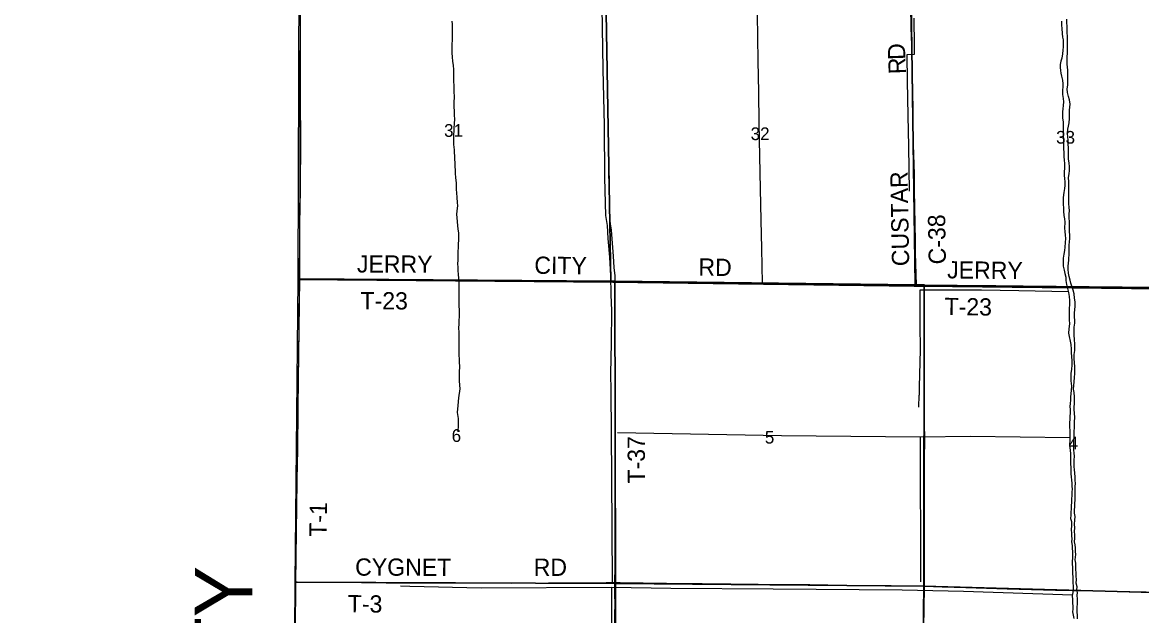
# Model space of a CAD drawing. Extents: x 1443599 to 1910620, y 1028088 to 1361369.
# Drawn here: x 1583441 to 1602903, y 1182861 to 1193177 of the extents above; entities that cross this region are included whole.
import ezdxf

# ---------------------------------------------------------------- set-up
doc = ezdxf.new("R2010")
doc.units = 0
for name, color, linetype in [('GM_X_Adjacent_County', 7, 'Continuous'), ('GM_X_Adjacent_County_Text', 7, 'Continuous'), ('GM_X_County', 7, 'Continuous'), ('GM_X_County_Road', 7, 'Continuous'), ('GM_X_County_Road_Text', 7, 'Continuous'), ('GM_X_Minor_River', 7, 'Continuous'), ('GM_X_Section', 7, 'Continuous'), ('GM_X_Section_Text', 7, 'Continuous'), ('GM_X_Township', 7, 'Continuous'), ('GM_X_Township_Road', 7, 'Continuous'), ('GM_X_Township_Road_Text', 7, 'Continuous')]:
    doc.layers.add(name, color=color, linetype=linetype)

msp = doc.modelspace()

# ---------------------------------------------------------------- linework, layer by layer
at = {"layer": 'GM_X_Adjacent_County'}
msp.add_lwpolyline([(1583178, 1156929), (1584015, 1156925), (1585295, 1156918), (1586001, 1156915), (1586904, 1156909), (1587380, 1156905), (1587889, 1156900), (1588075, 1156898), (1588073, 1157105), (1588101, 1162170), (1588095, 1164852), (1588100, 1167517), (1588143, 1170151), (1588117, 1172813), (1588152, 1178106), (1588186, 1183430), (1588234, 1188703), (1588256, 1194003)], dxfattribs=at)
at = {"layer": 'GM_X_County'}
msp.add_lwpolyline([(1588095, 1164852), (1588100, 1167517), (1588143, 1170151), (1588117, 1172813), (1588152, 1178106), (1588186, 1183430), (1588234, 1188703), (1588256, 1194003)], dxfattribs=at)
at = {"layer": 'GM_X_County_Road'}
for points in [[(1598986, 1188613), (1598973, 1189161), (1598970, 1189374), (1598955, 1190260), (1598951, 1190539), (1598938, 1191048), (1598933, 1191344), (1598928, 1191655), (1598920, 1192263), (1598918, 1192443), (1598914, 1192591), (1598905, 1192788), (1598897, 1193083), (1598891, 1193461), (1598889, 1193789), (1598890, 1193838), (1598894, 1193904), (1598899, 1193961)], [(1599126, 1188611), (1598986, 1188613)], [(1599126, 1183372), (1599127, 1183539), (1599128, 1184081), (1599128, 1184639), (1599130, 1185378), (1599130, 1185608), (1599131, 1185887), (1599129, 1186248), (1599130, 1186692), (1599127, 1187513), (1599128, 1188087), (1599128, 1188514), (1599126, 1188611)], [(1599063, 1178083), (1599064, 1178220), (1599068, 1178844), (1599072, 1179599), (1599074, 1179911), (1599073, 1180026), (1599076, 1180469), (1599081, 1180847), (1599087, 1181109), (1599098, 1181454), (1599112, 1182308), (1599116, 1182603), (1599124, 1183046), (1599126, 1183293), (1599126, 1183372)]]:
    msp.add_lwpolyline(points, dxfattribs=at)
at = {"layer": 'GM_X_Minor_River'}
for points in [[(1593518, 1193446), (1593534, 1192366), (1593558, 1191382), (1593565, 1190472), (1593582, 1189817), (1593607, 1189646), (1593623, 1189419), (1593648, 1189096), (1593669, 1188767), (1593675, 1188447), (1593683, 1188162), (1593677, 1187605), (1593668, 1187068), (1593676, 1186773)], [(1590906, 1193197), (1590912, 1193145), (1590913, 1193091), (1590912, 1193041), (1590914, 1192952), (1590915, 1192874), (1590910, 1192794), (1590907, 1192648), (1590912, 1192574), (1590923, 1192501), (1590932, 1192427), (1590935, 1192357), (1590935, 1192287), (1590936, 1192221), (1590939, 1192147), (1590942, 1192078), (1590943, 1192018), (1590946, 1191962), (1590947, 1191896), (1590945, 1191774), (1590946, 1191706), (1590949, 1191631), (1590952, 1191569), (1590954, 1191489), (1590951, 1191423), (1590944, 1191333), (1590941, 1191283), (1590938, 1191229), (1590936, 1191107), (1590939, 1191051), (1590947, 1190958), (1590957, 1190802), (1590960, 1190726), (1590963, 1190671), (1590966, 1190605), (1590969, 1190553), (1590974, 1190475), (1590982, 1190387), (1590985, 1190320), (1590986, 1190268), (1590989, 1190214), (1590994, 1190134), (1591004, 1190044), (1591006, 1189988), (1590994, 1189900), (1590991, 1189837), (1590994, 1189783), (1591001, 1189711), (1591008, 1189643), (1591015, 1189581), (1591022, 1189516), (1591027, 1189454), (1591026, 1189390), (1591021, 1189324), (1591018, 1189266), (1591014, 1189186), (1591013, 1189128), (1591010, 1189042), (1591009, 1188978), (1591010, 1188919), (1591011, 1188859), (1591016, 1188799), (1591025, 1188721), (1591030, 1188663), (1591033, 1188607), (1591032, 1188556), (1591029, 1188496), (1591028, 1188442), (1591029, 1188378), (1591032, 1188316), (1591033, 1188240), (1591034, 1188178), (1591034, 1188066), (1591030, 1187985), (1591028, 1187931), (1591024, 1187865), (1591029, 1187783), (1591030, 1187713), (1591033, 1187637), (1591033, 1187561), (1591032, 1187497), (1591031, 1187422), (1591037, 1187286), (1591039, 1187174), (1591038, 1187110), (1591035, 1187050), (1591034, 1187000), (1591037, 1186935), (1591047, 1186803)], [(1596215, 1193320), (1596227, 1192506), (1596242, 1191963), (1596246, 1191426), (1596258, 1190852), (1596271, 1190285), (1596282, 1189736), (1596294, 1189243), (1596306, 1188642)], [(1598941, 1193249), (1598945, 1192772), (1598945, 1192619), (1598820, 1192611), (1598827, 1192153), (1598837, 1191557), (1598848, 1191016), (1598863, 1190242)], [(1601511, 1193196), (1601512, 1193126), (1601513, 1193068), (1601520, 1192986), (1601529, 1192921), (1601536, 1192871), (1601539, 1192815), (1601536, 1192751), (1601531, 1192693), (1601528, 1192631), (1601513, 1192555), (1601498, 1192503), (1601489, 1192447), (1601486, 1192393), (1601493, 1192343), (1601498, 1192291), (1601509, 1192240), (1601528, 1192172), (1601535, 1192108), (1601534, 1192056), (1601528, 1192000), (1601526, 1191920), (1601539, 1191851), (1601542, 1191797), (1601541, 1191729), (1601534, 1191675), (1601527, 1191623), (1601524, 1191573), (1601525, 1191515), (1601536, 1191444), (1601537, 1191384), (1601536, 1191274), (1601541, 1191214), (1601545, 1191130), (1601544, 1191050), (1601545, 1190977), (1601548, 1190917), (1601548, 1190843), (1601555, 1190779), (1601560, 1190723), (1601563, 1190651), (1601556, 1190567), (1601557, 1190516), (1601562, 1190462), (1601565, 1190406), (1601566, 1190340), (1601561, 1190288), (1601548, 1190218), (1601539, 1190130), (1601538, 1190074), (1601541, 1190016), (1601546, 1189946), (1601545, 1189894), (1601551, 1189819), (1601562, 1189761), (1601566, 1189701), (1601564, 1189599), (1601565, 1189541), (1601572, 1189478), (1601577, 1189418), (1601576, 1189348), (1601568, 1189266), (1601563, 1189212), (1601548, 1189144), (1601539, 1189078), (1601538, 1189012), (1601541, 1188938), (1601556, 1188869), (1601569, 1188809), (1601582, 1188745), (1601587, 1188687), (1601598, 1188620), (1601614, 1188548), (1601631, 1188482), (1601642, 1188411), (1601647, 1188339), (1601648, 1188273), (1601645, 1188199)], [(1601736, 1186664), (1601727, 1186743), (1601720, 1186799), (1601723, 1186865), (1601728, 1186929), (1601737, 1187003), (1601744, 1187071), (1601743, 1187121), (1601742, 1187189), (1601737, 1187260), (1601728, 1187326), (1601732, 1187399), (1601739, 1187474), (1601744, 1187540), (1601741, 1187590), (1601736, 1187650), (1601729, 1187751), (1601727, 1187821), (1601730, 1187877), (1601739, 1187945), (1601742, 1187999), (1601738, 1188053), (1601736, 1188129), (1601741, 1188181), (1601746, 1188243), (1601745, 1188317), (1601738, 1188382), (1601729, 1188454), (1601714, 1188518), (1601691, 1188587), (1601674, 1188643), (1601659, 1188693), (1601640, 1188758), (1601629, 1188814), (1601624, 1188886), (1601627, 1188936), (1601634, 1188988), (1601639, 1189040), (1601641, 1189169), (1601640, 1189235), (1601643, 1189303), (1601650, 1189361), (1601653, 1189419), (1601652, 1189477), (1601647, 1189539), (1601649, 1189655), (1601646, 1189714), (1601645, 1189774), (1601644, 1189840), (1601647, 1189904), (1601644, 1189956), (1601639, 1190026), (1601638, 1190104), (1601639, 1190166), (1601638, 1190229), (1601635, 1190295), (1601636, 1190351), (1601635, 1190403), (1601634, 1190478), (1601642, 1190543), (1601647, 1190603), (1601648, 1190665), (1601641, 1190737), (1601634, 1190800), (1601633, 1190872), (1601632, 1190940), (1601633, 1190996), (1601626, 1191062), (1601628, 1191132), (1601622, 1191183), (1601614, 1191251), (1601618, 1191319), (1601629, 1191371), (1601640, 1191431), (1601647, 1191505), (1601651, 1191573), (1601650, 1191649), (1601658, 1191755), (1601648, 1191829), (1601632, 1191890), (1601615, 1191960), (1601610, 1192020), (1601617, 1192086), (1601620, 1192138), (1601621, 1192222), (1601622, 1192291), (1601617, 1192345), (1601614, 1192399), (1601607, 1192449), (1601609, 1192581), (1601612, 1192637), (1601613, 1192693), (1601612, 1192750), (1601614, 1192870), (1601613, 1192938), (1601610, 1192996), (1601609, 1193056), (1601608, 1193112), (1601605, 1193170), (1601604, 1193233)], [(1601628, 1188494), (1600769, 1188508), (1600120, 1188521), (1599574, 1188522), (1599047, 1188522), (1599045, 1187923), (1599050, 1187484), (1599035, 1186841), (1599035, 1186697)], [(1601645, 1188199), (1601643, 1188125), (1601644, 1188057), (1601643, 1188002), (1601648, 1187932), (1601637, 1187846), (1601634, 1187771), (1601641, 1187714), (1601661, 1187635), (1601672, 1187575), (1601677, 1187497), (1601678, 1187425), (1601685, 1187371), (1601690, 1187284), (1601687, 1187218), (1601681, 1187146), (1601672, 1187074), (1601674, 1187020), (1601674, 1186944), (1601682, 1186850), (1601679, 1186778), (1601674, 1186726), (1601667, 1186658)], [(1591047, 1186803), (1591024, 1186646), (1591015, 1186516), (1591004, 1186394), (1591016, 1186291), (1591019, 1186171), (1591014, 1186057)], [(1593676, 1186773), (1593683, 1185275), (1593695, 1183449)], [(1599029, 1186487), (1599035, 1186697)], [(1601667, 1186658), (1601665, 1186606), (1601659, 1186552), (1601657, 1186498), (1601662, 1186444), (1601658, 1186380), (1601657, 1186330), (1601653, 1186274), (1601651, 1186218), (1601648, 1186163), (1601656, 1186059), (1601653, 1186001), (1601652, 1185899), (1601650, 1185841), (1601656, 1185787), (1601659, 1185732), (1601665, 1185680), (1601668, 1185622), (1601668, 1185502), (1601673, 1185438), (1601673, 1185388), (1601674, 1185329), (1601678, 1185277), (1601682, 1185217), (1601687, 1185167), (1601689, 1185111), (1601695, 1185061), (1601692, 1185011), (1601690, 1184958), (1601685, 1184886), (1601683, 1184834), (1601675, 1184770), (1601680, 1184720), (1601670, 1184662), (1601671, 1184606), (1601665, 1184548), (1601681, 1184497), (1601682, 1184433), (1601680, 1184349), (1601685, 1184299), (1601681, 1184249), (1601689, 1184199), (1601686, 1184145), (1601694, 1184078), (1601693, 1184026), (1601699, 1183976), (1601701, 1183926), (1601700, 1183862), (1601696, 1183808), (1601695, 1183754), (1601699, 1183703), (1601699, 1183641), (1601700, 1183589), (1601704, 1183533), (1601704, 1183481), (1601705, 1183427), (1601711, 1183377), (1601710, 1183321), (1601708, 1183260), (1601696, 1183208), (1601699, 1183138), (1601701, 1183076), (1601704, 1183026), (1601706, 1182974), (1601702, 1182924), (1601711, 1182868), (1601723, 1182811)], [(1601743, 1184210), (1601743, 1184268), (1601735, 1184323), (1601744, 1184389), (1601738, 1184451), (1601743, 1184519), (1601745, 1184585), (1601734, 1184643), (1601738, 1184695), (1601740, 1184756), (1601743, 1184812), (1601747, 1184876), (1601748, 1184982), (1601750, 1185038), (1601749, 1185100), (1601753, 1185162), (1601750, 1185213), (1601750, 1185267), (1601739, 1185343), (1601733, 1185395), (1601731, 1185455), (1601730, 1185509), (1601732, 1185566), (1601737, 1185632), (1601729, 1185684), (1601723, 1185742), (1601722, 1185796), (1601724, 1185850), (1601725, 1185906), (1601727, 1185956), (1601729, 1186013), (1601732, 1186065), (1601734, 1186133), (1601735, 1186235), (1601739, 1186303), (1601736, 1186387), (1601732, 1186440), (1601731, 1186492), (1601733, 1186544), (1601735, 1186594), (1601736, 1186664)], [(1601653, 1185953), (1599925, 1185973), (1599050, 1185963), (1596640, 1185989), (1593789, 1186038)], [(1599050, 1185963), (1599058, 1183447)], [(1601789, 1182805), (1601789, 1182863), (1601784, 1182929), (1601784, 1182979), (1601789, 1183095), (1601785, 1183152), (1601784, 1183210), (1601788, 1183260), (1601776, 1183312), (1601779, 1183364), (1601763, 1183426), (1601770, 1183489), (1601762, 1183545), (1601766, 1183603), (1601761, 1183665), (1601759, 1183721), (1601760, 1183771), (1601748, 1183831), (1601759, 1183924), (1601751, 1183978), (1601753, 1184038), (1601750, 1184090), (1601738, 1184144), (1601743, 1184210)], [(1590178, 1183369), (1590018, 1183373)], [(1593682, 1183347), (1593678, 1180733), (1591984, 1180730), (1590935, 1180737), (1590167, 1180746)], [(1601698, 1183218), (1599808, 1183281), (1598737, 1183303), (1596495, 1183322), (1594715, 1183332), (1593682, 1183347), (1591416, 1183338), (1590178, 1183369)]]:
    msp.add_lwpolyline(points, dxfattribs=at)
at = {"layer": 'GM_X_Section'}
for points in [[(1588275, 1194053), (1593582, 1194014), (1593675, 1188679), (1588264, 1188716), (1588276, 1194019)], [(1593582, 1194014), (1598887, 1193955), (1598964, 1188612), (1593745, 1188676), (1593675, 1188679)], [(1604213, 1193830), (1604288, 1188555), (1599120, 1188610), (1598964, 1188612), (1598887, 1193955)], [(1588264, 1188716), (1593675, 1188679), (1593745, 1188676), (1593757, 1183421), (1588195, 1183440)], [(1598964, 1188612), (1599120, 1188610), (1599114, 1183374), (1593757, 1183421), (1593745, 1188676)], [(1599120, 1188610), (1604288, 1188555), (1604365, 1183230), (1599114, 1183374)], [(1588195, 1183440), (1593757, 1183421), (1593741, 1178124), (1588153, 1178093), (1588194, 1183394)], [(1593757, 1183421), (1599114, 1183374), (1599045, 1178044), (1593741, 1178124)], [(1599114, 1183374), (1604365, 1183230), (1604361, 1177953), (1599045, 1178044)]]:
    msp.add_lwpolyline(points, close=True, dxfattribs=at)
at = {"layer": 'GM_X_Township'}
for points in [[(1620246, 1193716), (1620237, 1188424), (1617864, 1188439), (1614887, 1188433), (1609578, 1188508), (1604278, 1188533), (1599097, 1188589), (1598949, 1188592), (1593706, 1188658), (1588234, 1188703), (1588256, 1194003)], [(1588095, 1164852), (1588100, 1167517), (1588143, 1170151), (1588117, 1172813), (1588152, 1178106), (1588186, 1183430), (1588234, 1188703), (1593706, 1188658), (1598949, 1188592), (1599097, 1188589), (1604278, 1188533), (1609578, 1188508), (1614887, 1188433), (1617864, 1188439), (1620237, 1188424), (1620230, 1185626), (1620213, 1183050), (1620194, 1180346), (1620177, 1177790), (1620123, 1172454), (1620109, 1167154), (1620106, 1164621)]]:
    msp.add_lwpolyline(points, dxfattribs=at)
at = {"layer": 'GM_X_Township_Road'}
for points in [[(1588262, 1188717), (1588261, 1188820), (1588265, 1189345), (1588268, 1189674), (1588276, 1190265), (1588279, 1190609), (1588282, 1190790), (1588281, 1191102), (1588282, 1191381), (1588280, 1191561), (1588280, 1192037), (1588276, 1192366), (1588277, 1192825), (1588278, 1193121), (1588278, 1193285), (1588277, 1193761), (1588277, 1193941), (1588276, 1194007)], [(1593748, 1188672), (1593748, 1188688), (1593748, 1188721), (1593746, 1188770), (1593734, 1188917), (1593720, 1189114), (1593692, 1189490), (1593683, 1189572), (1593672, 1189637), (1593667, 1189669), (1593660, 1189734), (1593656, 1189816), (1593648, 1190161), (1593645, 1190325), (1593641, 1190587), (1593638, 1190801), (1593632, 1191178), (1593620, 1191703), (1593616, 1192081), (1593608, 1192508), (1593604, 1192820), (1593597, 1193197)], [(1588190, 1183447), (1588190, 1183504), (1588193, 1183709), (1588200, 1184127), (1588209, 1184734), (1588212, 1184923), (1588220, 1185268), (1588223, 1185448), (1588230, 1185784), (1588232, 1185932), (1588236, 1186269), (1588238, 1186589), (1588242, 1186843), (1588244, 1187097), (1588247, 1187327), (1588248, 1187491), (1588253, 1187795), (1588253, 1187983), (1588256, 1188230), (1588257, 1188353), (1588262, 1188567), (1588262, 1188717)], [(1588262, 1188717), (1588500, 1188714), (1588754, 1188712), (1589091, 1188709), (1589386, 1188708), (1589616, 1188706), (1590117, 1188702), (1590552, 1188699), (1591094, 1188695), (1591291, 1188692), (1591537, 1188690), (1591783, 1188690), (1591955, 1188688), (1592226, 1188685), (1592686, 1188680), (1592883, 1188679), (1592990, 1188678), (1593096, 1188676), (1593154, 1188675), (1593293, 1188674), (1593433, 1188673), (1593671, 1188671), (1593728, 1188671), (1593748, 1188672)], [(1593745, 1183436), (1593746, 1183708), (1593746, 1184233), (1593747, 1184594), (1593749, 1184972), (1593750, 1185250), (1593746, 1185808), (1593746, 1186186), (1593748, 1186563), (1593747, 1187023), (1593747, 1187466), (1593746, 1187745), (1593747, 1188106), (1593747, 1188613), (1593748, 1188672)], [(1593748, 1188672), (1593777, 1188672), (1593925, 1188671), (1594286, 1188664), (1594533, 1188661), (1594927, 1188656), (1595156, 1188652), (1595435, 1188649), (1595985, 1188644), (1596281, 1188640), (1596601, 1188638), (1596765, 1188636), (1596938, 1188634), (1597118, 1188634), (1597315, 1188631), (1597512, 1188627), (1597758, 1188625), (1597996, 1188623), (1598390, 1188616), (1598793, 1188611), (1598891, 1188610), (1598986, 1188613)], [(1599126, 1188611), (1599369, 1188607), (1599615, 1188606), (1599886, 1188603), (1600370, 1188600), (1600649, 1188596), (1600912, 1188592), (1601461, 1188585), (1601650, 1188582), (1601782, 1188580), (1601855, 1188579), (1601896, 1188580), (1601946, 1188580), (1602028, 1188579), (1602159, 1188575), (1602339, 1188573), (1602676, 1188569), (1603029, 1188566), (1603226, 1188565), (1603365, 1188563), (1603677, 1188562), (1604161, 1188559), (1604291, 1188560)], [(1588190, 1183402), (1588190, 1183447)], [(1588190, 1183447), (1588222, 1183447), (1588353, 1183445), (1588895, 1183441), (1589092, 1183440), (1589338, 1183438), (1589765, 1183432), (1589962, 1183430), (1590044, 1183430), (1590142, 1183431), (1590323, 1183432), (1590881, 1183432), (1591406, 1183432), (1591948, 1183428), (1592588, 1183429), (1592835, 1183429), (1593097, 1183430), (1593262, 1183430), (1593475, 1183433), (1593590, 1183434), (1593745, 1183436)], [(1588152, 1178105), (1588152, 1178326), (1588153, 1178728), (1588154, 1178917), (1588155, 1179163), (1588157, 1179492), (1588159, 1179836), (1588160, 1180074), (1588162, 1180246), (1588161, 1180345), (1588160, 1180402), (1588159, 1180542), (1588160, 1180780), (1588162, 1181075), (1588164, 1181395), (1588166, 1181781), (1588169, 1182084), (1588172, 1182421), (1588180, 1182839), (1588186, 1183176), (1588190, 1183381), (1588190, 1183402)], [(1593745, 1178137), (1593746, 1178292), (1593745, 1178702), (1593743, 1179112), (1593743, 1179309), (1593742, 1179654), (1593741, 1179999), (1593741, 1180327), (1593740, 1180721), (1593742, 1181049), (1593740, 1181508), (1593742, 1181870), (1593741, 1182493), (1593744, 1182838), (1593746, 1183101), (1593745, 1183199), (1593745, 1183347), (1593745, 1183436)], [(1593745, 1183436), (1593836, 1183436), (1594640, 1183424), (1595264, 1183418), (1595757, 1183414), (1596233, 1183408), (1597136, 1183400), (1597760, 1183393), (1598121, 1183387), (1598351, 1183386), (1598548, 1183384), (1598827, 1183381), (1599007, 1183377), (1599126, 1183372)], [(1599126, 1183372), (1599434, 1183361), (1599844, 1183350), (1600566, 1183328), (1601403, 1183306), (1601715, 1183298), (1601863, 1183295), (1602109, 1183290), (1602486, 1183283), (1602700, 1183279), (1603274, 1183271), (1603520, 1183267), (1603734, 1183263), (1604226, 1183255), (1604373, 1183255)]]:
    msp.add_lwpolyline(points, dxfattribs=at)

# ---------------------------------------------------------------- texts
at = {"layer": 'GM_X_Adjacent_County_Text'}
msp.add_text('HENRY COUNTY', height=1000, rotation=89.7009, dxfattribs=at).set_placement((1587385, 1173022))
at = {"layer": 'GM_X_County_Road_Text'}
for s, rotation, p in [('D', 91.8946, (1598796, 1192529)), ('R', 92.0105, (1598805, 1192282)), ('CUSTAR', 91.0426, (1598862, 1188940)), ('C-38', 91.008, (1599501, 1188971))]:
    msp.add_text(s, height=300, rotation=rotation, dxfattribs=at).set_placement(p)
at = {"layer": 'GM_X_Section_Text'}
for s, p in [('31', (1590774, 1191187)), ('32', (1596105, 1191130)), ('33', (1601416, 1191068)), ('6', (1590906, 1185881)), ('5', (1596351, 1185852)), ('4', (1601633, 1185750))]:
    msp.add_text(s, height=221, rotation=0, dxfattribs=at).set_placement(p)
at = {"layer": 'GM_X_Township_Road_Text'}
for s, rotation, p in [('JERRY', 359.7767, (1589258, 1188827)), ('CITY', 359.438, (1592342, 1188805)), ('RD', 359.0128, (1595194, 1188775)), ('JERRY', 359.3343, (1599520, 1188726)), ('T-23', 359.6458, (1589319, 1188189)), ('T-23', 359.284, (1599474, 1188088)), ('T-37', 90.3558, (1594269, 1185158)), ('T-1', 89.0457, (1588730, 1184230)), ('CYGNET', 359.8324, (1589227, 1183556)), ('RD', 0, (1592332, 1183552)), ('T-3', 359.5228, (1589098, 1182918))]:
    msp.add_text(s, height=300, rotation=rotation, dxfattribs=at).set_placement(p)

doc.saveas('drawing.dxf')
